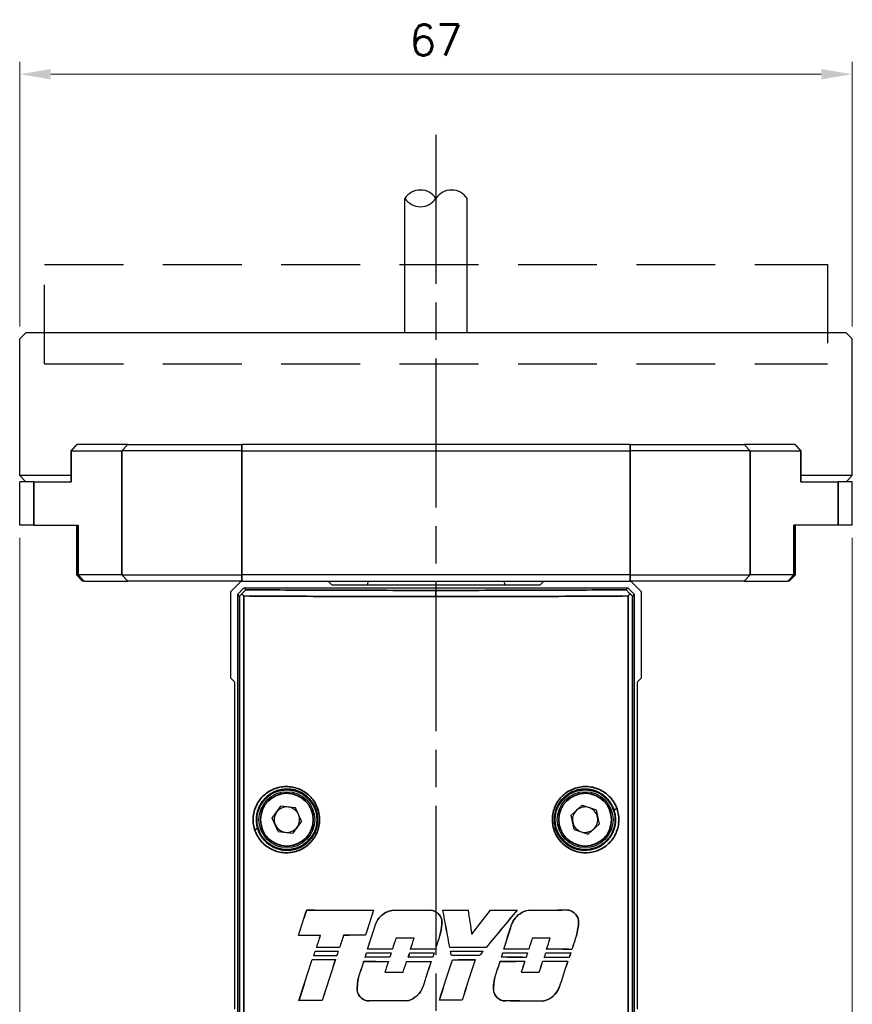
# Model space of a CAD drawing. Header units: millimetres. Extents: x 399 to 6233, y -1870 to 1602.
# Tile 405 of 656: x 4934 to 5001, y -273 to -194. Entities that reach past the tile are written whole.
import ezdxf

# ---------------------------------------------------------------- set-up
doc = ezdxf.new("R2010")
doc.units = ezdxf.units.MM
doc.linetypes.add('AM_ISO08W050', pattern=[18, 12, -1.5, 3, -1.5])
doc.linetypes.add('HIDDEN', pattern=[9.525, 6.35, -3.175])
for name, color, linetype, lineweight in [('AM_5', 3, 'Continuous', 25), ('AM_7', 4, 'AM_ISO08W050', 25), ('可見 (ISO)', 7, 'Continuous', 25), ('窄部可見 (ISO)', 7, 'Continuous', 35)]:
    doc.layers.add(name, color=color, linetype=linetype, lineweight=lineweight)
doc.layers.add('S40', color=7, linetype='Continuous')
doc.styles.add('尺寸標註', font='romans.shx', dxfattribs={"bigfont": 'CHINESET.SHX'})
doc.dimstyles.new('CNS1$0', dxfattribs={"dimtxt": 2.5, "dimasz": 2.5, "dimexe": 1, "dimexo": 1, "dimgap": 1.5, "dimtad": 1, "dimtoh": 1, "dimdec": 1, "dimdsep": 46, "dimtxsty": '尺寸標註', "dimcen": 0, "dimclrd": 2, "dimclre": 2, "dimclrt": 1, "dimadec": 0, "dimazin": 2, "dimtp": 0.1, "dimtm": 0.1, "dimtfac": 0.71, "dimtdec": 1, "dimtmove": 0, "dimatfit": 0, "dimfxl": 0, "dimlwd": 13, "dimlwe": 13, "dimarcsym": 0})

# ---------------------------------------------------------------- blocks, each defined once
blk = doc.blocks.new('*D247')
at = {"layer": 'AM_5', "color": 2, "lineweight": 13}
for p, q in [((4933.764, -218.444), (4933.764, -197.14)), ((5000.764, -218.444), (5000.764, -197.14)), ((4936.264, -198.14), (4998.264, -198.14))]:
    blk.add_line(p, q, dxfattribs=at)
at = {"layer": 'AM_5', "color": 2, "lineweight": -2}
for points in [[(4936.264, -197.723), (4936.264, -198.557), (4933.764, -198.14)], [(4998.264, -197.723), (4998.264, -198.557), (5000.764, -198.14)]]:
    blk.add_solid(points, dxfattribs=at)
at = {"layer": 'Defpoints', "color": 0, "lineweight": -2}
for p in [(5000.764, -198.14), (4933.764, -219.444), (5000.764, -219.444)]:
    blk.add_point(p, dxfattribs=at)
at = {"layer": 'AM_5', "color": 1, "insert": (4967.264, -195.39), "char_height": 2.5, "attachment_point": 5, "style": '尺寸標註'}
blk.add_mtext('67', dxfattribs=at)
blk = doc.blocks.new('*D248')
at = {"layer": 'AM_5', "color": 2, "lineweight": 13}
for p, q in [((4933.764, -235.444), (4933.764, -350.069)), ((5000.764, -235.444), (5000.764, -350.069)), ((4936.264, -349.069), (4998.264, -349.069))]:
    blk.add_line(p, q, dxfattribs=at)
at = {"layer": 'AM_5', "color": 2, "lineweight": -2}
for points in [[(4936.264, -348.653), (4936.264, -349.486), (4933.764, -349.069)], [(4998.264, -348.653), (4998.264, -349.486), (5000.764, -349.069)]]:
    blk.add_solid(points, dxfattribs=at)
at = {"layer": 'Defpoints', "color": 0, "lineweight": -2}
for p in [(4933.764, -234.444), (5000.764, -234.444), (5000.764, -349.069)]:
    blk.add_point(p, dxfattribs=at)
at = {"layer": 'AM_5', "color": 1, "insert": (4967.264, -346.319), "char_height": 2.5, "attachment_point": 5, "style": '尺寸標註'}
blk.add_mtext('67', dxfattribs=at)
blk = doc.blocks.new('S40-左視-02')
at = {"layer": '可見 (ISO)'}
for p, q in [((-16.5, 34.833), (-15.678, 35.655)), ((-15.95, 34.605), (-15.45, 35.105)), ((-15.678, 35.655), (-8.678, 35.655)), ((-15.45, 35.105), (15.45, 35.105)), ((-15.45, 35.105), (-15.304, 34.96)), ((-8.678, 35.655), (-8.378, 35.355)), ((-8.378, 35.355), (8.378, 35.355)), ((8.378, 35.355), (8.678, 35.655)), ((8.678, 35.655), (15.678, 35.655)), ((15.304, 34.96), (15.45, 35.105)), ((15.45, 35.105), (15.95, 34.605)), ((15.678, 35.655), (16.5, 34.833)), ((-16.5, 27.833), (-16.5, 34.833)), ((-15.95, -22.845), (-15.95, 34.605)), ((-15.804, 34.459), (-15.95, 34.605)), ((15.95, 34.605), (15.804, 34.459)), ((15.95, 34.605), (15.95, -22.845)), ((16.5, 34.833), (16.5, 27.833)), ((-16.2, 27.533), (-16.5, 27.833)), ((16.5, 27.833), (16.2, 27.533)), ((-16.2, 1.205), (-16.2, 27.533)), ((16.2, 27.533), (16.2, 1.205)), ((12.5, 18.866), (12.5, 18.866)), ((-13.175, 16.574), (-12.484, 17.532)), ((-11.31, 17.413), (-12.484, 17.532)), ((11.757, 17.611), (10.878, 16.823)), ((11.757, 17.611), (12.879, 17.243)), ((-14.7, 16.733), (-14.7, 16.734)), ((-10.825, 16.336), (-11.31, 17.413)), ((11.121, 15.667), (10.878, 16.823)), ((12.879, 17.243), (13.122, 16.088)), ((-12.69, 15.497), (-13.175, 16.574)), ((-10.825, 16.336), (-11.516, 15.378)), ((12.243, 15.3), (13.122, 16.088)), ((-12.69, 15.497), (-11.516, 15.378)), ((11.121, 15.667), (12.243, 15.3)), ((12.5, 13.831), (12.5, 13.831)), ((-10.404, 9.187), (-10.401, 9.184)), ((-5.017, 9.171), (-5.022, 9.168)), ((-3.441, 9.168), (-3.44, 9.165)), ((-0.451, 9.166), (-0.451, 9.163)), ((0.55, 9.166), (0.554, 9.163)), ((2.581, 9.167), (2.578, 9.164)), ((4.387, 9.17), (4.389, 9.166)), ((6.524, 9.174), (6.516, 9.171)), ((7.524, 9.177), (7.524, 9.174)), ((10.515, 9.188), (10.515, 9.184)), ((-4.878, 8.008), (-4.874, 8.007)), ((0.471, 8.013), (0.468, 8.013)), ((6.085, 8.009), (6.088, 8.008)), ((11.462, 8.009), (11.458, 8.009)), ((-11.074, 7.131), (-11.069, 7.134)), ((-9.295, 7.138), (-9.29, 7.141)), ((-7.437, 7.144), (-7.44, 7.147)), ((-5.672, 7.148), (-5.674, 7.152)), ((0.31, 7.143), (0.307, 7.144)), ((2.876, 7.234), (2.874, 7.226)), ((11.299, 7.136), (11.296, 7.137)), ((-3.225, 6.922), (-3.227, 6.926)), ((-1.757, 6.924), (-1.752, 6.927)), ((7.748, 6.913), (7.745, 6.916)), ((9.187, 6.908), (9.192, 6.912)), ((-9.717, 5.883), (-9.715, 5.879)), ((-9.612, 6.157), (-9.607, 6.16)), ((-7.865, 5.876), (-7.87, 5.873)), ((-7.752, 6.163), (-7.754, 6.166)), ((-5.586, 5.733), (-5.584, 5.73)), ((-5.515, 6.031), (-5.51, 6.035)), ((-3.609, 5.73), (-3.614, 5.726)), ((-3.51, 6.035), (-3.512, 6.038)), ((-2.117, 5.728), (-2.114, 5.724)), ((-2.043, 6.036), (-2.038, 6.04)), ((-0.147, 5.727), (-0.152, 5.724)), ((-0.046, 6.037), (-0.048, 6.04)), ((1.109, 6.174), (1.112, 6.178)), ((1.164, 5.865), (1.168, 5.861)), ((3.791, 5.867), (3.784, 5.864)), ((4.033, 6.171), (4.031, 6.175)), ((5.379, 5.733), (5.382, 5.729)), ((5.45, 6.031), (5.455, 6.035)), ((7.367, 5.738), (7.362, 5.734)), ((7.462, 6.026), (7.459, 6.03)), ((8.838, 5.742), (8.841, 5.739)), ((8.903, 6.022), (8.908, 6.025)), ((10.85, 5.75), (10.845, 5.746)), ((10.936, 6.014), (10.934, 6.017)), ((-9.957, 5.204), (-9.954, 5.201)), ((-9.842, 5.499), (-9.837, 5.503)), ((-8.098, 5.198), (-8.103, 5.194)), ((-7.985, 5.506), (-7.988, 5.509)), ((-5.807, 5.054), (-5.805, 5.051)), ((-5.703, 5.374), (-5.698, 5.378)), ((-3.829, 5.051), (-3.834, 5.047)), ((-3.723, 5.378), (-3.726, 5.381)), ((-2.364, 5.049), (-2.361, 5.045)), ((-2.23, 5.379), (-2.225, 5.383)), ((-0.394, 5.048), (-0.399, 5.044)), ((-0.259, 5.38), (-0.262, 5.384)), ((1.236, 5.517), (1.238, 5.521)), ((1.322, 5.186), (1.324, 5.182)), ((3.152, 5.187), (3.147, 5.184)), ((3.501, 5.515), (3.499, 5.519)), ((5.159, 5.053), (5.162, 5.049)), ((5.264, 5.375), (5.268, 5.379)), ((7.146, 5.058), (7.141, 5.054)), ((7.248, 5.37), (7.245, 5.374)), ((8.592, 5.062), (8.594, 5.058)), ((8.716, 5.366), (8.721, 5.369)), ((10.601, 5.07), (10.596, 5.066)), ((10.722, 5.358), (10.719, 5.362)), ((-4.114, 4.172), (-4.119, 4.169)), ((-2.649, 4.17), (-2.647, 4.167)), ((6.859, 4.178), (6.855, 4.174)), ((8.307, 4.182), (8.31, 4.179)), ((-6.266, 3.631), (-6.263, 3.631)), ((4.702, 3.631), (4.706, 3.63)), ((-6.341, 2.97), (-6.338, 2.97)), ((-1.064, 2.965), (-1.067, 2.966)), ((4.628, 2.97), (4.631, 2.97)), ((9.919, 2.959), (9.916, 2.96)), ((-11.026, 1.896), (-11.021, 1.899)), ((-9.155, 1.903), (-9.157, 1.907)), ((-2.364, 1.865), (-2.364, 1.868)), ((0.271, 1.919), (0.276, 1.923)), ((2.099, 1.918), (2.096, 1.922)), ((8.603, 1.852), (8.602, 1.855))]:
    blk.add_line(p, q, dxfattribs=at)
for centre, radius in [((-12, 16.455), 2.4), ((-12, 16.455), 2.25), ((12, 16.455), 2.4), ((12, 16.455), 2.25)]:
    blk.add_circle(centre, radius, dxfattribs=at)
for centre, radius, start, end in [((-12, 16.455), 1.022, 84.21183, 144.21183), ((-12, 16.455), 1.023, 24.21183, 84.21183), ((12, 16.455), 1.022, 71.86527, 131.86527), ((-12, 16.455), 1.022, 144.21183, 204.21183), ((-12, 16.455), 1.022, 324.21183, 24.21183), ((12, 16.455), 1.022, 131.86527, 191.86527), ((12, 16.455), 1.022, 11.86527, 71.86527), ((12, 16.455), 1.022, 311.86527, 11.86527), ((-12, 16.455), 1.023, 204.21183, 264.21183), ((-12, 16.455), 1.023, 264.21183, 324.21183), ((12, 16.455), 1.022, 191.86527, 251.86527), ((12, 16.455), 1.022, 251.86527, 311.86527)]:
    blk.add_arc(centre, radius, start, end, dxfattribs=at)
for centre, major_axis, ratio, start_param, end_param in [((-15.304, 34.96), (0.5, 0.5), 0.017452, 3.14159, 4.006018), ((-15.304, 34.461), (0.493, -0.493), 0.175806, 4.197647, 4.541104), ((15.304, 34.461), (0.493, 0.493), 0.175806, 4.883675, 5.227077), ((15.304, 34.96), (0.5, -0.5), 0.017447, 5.418712, 6.283193), ((-7.896, 41.728), (135.674, 418.286), 0.017452, 4.635244, 4.640177), ((-7.928, 41.746), (-136.376, -420.45), 0.017452, 1.494045, 1.498935), ((0, 9.965), (45.744, 0), 0.017452, 4.48294, 4.602487), ((0, 9.965), (-45.944, 0), 0.017452, 1.342423, 1.461269), ((7.861, 21.945), (147.03, 453.297), 0.017452, 1.604649, 1.609098), ((7.825, 21.944), (-146.373, -451.272), 0.017452, 4.746358, 4.750843), ((0, 9.965), (45.743, 0), 0.017452, 4.6371, 4.702533), ((0, 9.965), (-45.943, 0), 0.017452, 1.49584, 1.560981), ((0, 9.965), (45.743, 0), 0.017452, 4.724406, 4.768849), ((-23.251, 7.761), (-249.048, 1332.253), 0.017452, 4.707935, 4.710181), ((0, 9.965), (-45.943, 0), 0.017452, 1.582853, 1.626945), ((-23.353, 7.761), (250.136, -1338.077), 0.017452, 1.56635, 1.568581), ((34.637, 31.259), (-302.392, 1983.882), 0.017452, 1.579274, 1.580251), ((34.484, 31.258), (301.054, -1975.105), 0.017452, 4.720914, 4.721892), ((-1.652, 4.857), (-74.387, -95.124), 0.017452, 1.609349, 1.62976), ((-1.645, 4.857), (74.061, 94.706), 0.017452, 4.751141, 4.771588), ((0, 0.048), (45.946, 55.561), 0.011124, 1.415052, 1.469496), ((0, 0.048), (45.746, 55.319), 0.011124, 1.41426, 1.469075), ((0, 9.965), (45.743, 0), 0.017452, 4.808444, 4.855496), ((0, 9.965), (-45.943, 0), 0.017452, 1.666469, 1.713111), ((0, 9.965), (45.744, 0), 0.017452, 4.877624, 4.94433), ((0, 9.965), (-45.944, 0), 0.017452, 1.735311, 1.801708), ((-7.991, 25.468), (145.917, 453.567), 0.017452, 4.675138, 4.6795), ((-8.027, 25.471), (-146.586, -455.646), 0.017452, 1.533743, 1.538075), ((-7.914, -8.16), (147.074, 457.162), 0.017452, 4.74905, 4.753378), ((-7.95, -8.161), (-147.737, -459.223), 0.017452, 1.607329, 1.611627), ((0, 6.356), (-45.744, 0), 0.017452, 4.917015, 4.956906), ((0, 6.356), (45.944, 0), 0.017452, 1.77441, 1.814116), ((-7.971, 37.124), (139.308, 433.025), 0.017452, 4.646428, 4.6487), ((-8.005, 37.138), (-140.007, -435.197), 0.017452, 1.505171, 1.507431), ((7.746, 27.276), (145.685, 452.845), 0.017452, 1.620874, 1.623042), ((7.708, 27.272), (-145.011, -450.75), 0.017452, 4.762673, 4.764851), ((0, 6.356), (45.943, 0), 0.017452, 1.694623, 1.73345), ((0, 6.356), (-45.743, 0), 0.017452, 4.836703, 4.875703), ((0, 3.572), (45.944, 142.854), 0.005344, 1.547508, 1.555235), ((8.102, 3.573), (-149.34, -464.208), 0.017452, 4.710313, 4.712696), ((8.061, -28.247), (136.544, 424.433), 0.017452, 1.492948, 1.495595), ((8.029, -28.227), (-135.835, -422.23), 0.017452, 4.634153, 4.63682), ((8.098, 14.323), (149.468, 464.604), 0.017452, 1.592333, 1.594243), ((8.062, 14.323), (-148.811, -462.563), 0.017452, 4.734003, 4.735922), ((0, 6.126), (45.943, 0), 0.017452, 1.608943, 1.641096), ((0, 6.126), (-45.743, 0), 0.017452, 4.750807, 4.782941), ((-8.072, 14.963), (148.705, 462.234), 0.017452, 4.69869, 4.700611), ((-8.108, 14.963), (-149.362, -464.277), 0.017452, 1.55719, 1.559101), ((7.992, -18.94), (143.269, 445.335), 0.017452, 1.518318, 1.520312), ((7.957, -18.933), (-142.588, -443.219), 0.017452, 4.659657, 4.66166), ((0, 6.126), (45.944, 0), 0.017452, 1.369371, 1.401408), ((0, 6.126), (-45.744, 0), 0.017452, 4.510179, 4.542196), ((-7.477, -18.346), (142.921, 444.254), 0.017452, 4.772881, 4.774879), ((-7.516, -18.352), (-143.6, -446.366), 0.017452, 1.63105, 1.633039), ((-0.001, 38.343), (45.742, 140.956), 0.005388, 4.478967, 4.481765), ((0, 38.344), (45.943, 141.575), 0.005388, 4.480032, 4.482765), ((0, 6.663), (45.744, 0), 0.017452, 4.498325, 4.539593), ((0, 6.663), (-45.944, 0), 0.017452, 1.357737, 1.398653), ((0, 5.376), (-45.744, 0), 0.017452, 4.882677, 4.924094), ((0, 5.376), (45.944, 0), 0.017452, 1.740393, 1.781457), ((0.001, 27.56), (45.946, 141.587), 0.005388, 1.726322, 1.728923), ((0.001, 27.561), (45.747, 140.973), 0.005388, 1.726977, 1.72964), ((0, 25.508), (45.743, 140.96), 0.005388, 4.57081, 4.573382), ((0, 25.509), (45.943, 141.577), 0.005388, 4.571463, 4.573973), ((0, 6.525), (45.743, 0), 0.017452, 4.589963, 4.63341), ((0, 6.525), (-45.943, 0), 0.017452, 1.448962, 1.492057), ((0, 5.239), (-45.743, 0), 0.017452, 4.789192, 4.83325), ((0, 5.239), (45.943, 0), 0.017452, 1.64732, 1.691023), ((0, 14.269), (45.943, 141.577), 0.005388, 1.632922, 1.635362), ((0, 14.268), (45.742, 140.956), 0.005388, 1.633159, 1.63566), ((0, 14.834), (45.747, 140.972), 0.005388, 4.647018, 4.649495), ((0, 14.834), (45.945, 141.582), 0.005388, 4.647338, 4.649755), ((0, 6.525), (45.743, 0), 0.017452, 4.666094, 4.709179), ((0, 6.525), (-45.943, 0), 0.017452, 1.524759, 1.567496), ((0, 5.239), (-45.743, 0), 0.017452, 4.713393, 4.757059), ((0, 5.239), (45.943, 0), 0.017452, 1.571851, 1.615167), ((0, 3.593), (45.944, 141.578), 0.005388, 1.557495, 1.559895), ((0, 3.593), (45.743, 140.96), 0.005388, 1.557405, 1.559865), ((0, 5.376), (-45.743, 0), 0.017452, 4.624105, 4.688146), ((0, 5.376), (45.943, 0), 0.017452, 1.482934, 1.546596), ((0, 6.663), (45.743, 0), 0.017452, 4.73784, 4.795367), ((0, 7.56), (45.738, -222.221), 0.003518, 1.560883, 1.562445), ((0, 6.663), (-45.943, 0), 0.017452, 1.59623, 1.65325), ((-0.001, 7.562), (45.962, -223.309), 0.00352, 1.560934, 1.562457), ((0, 0.012), (45.946, 55.808), 0.011094, 1.47488, 1.48109), ((1.531, 0.047), (-71.317, -86.598), 0.017452, 4.659508, 4.663578), ((-0.001, -8.273), (45.747, 140.973), 0.005388, 4.811103, 4.813651), ((-0.001, -8.272), (45.946, 141.586), 0.005388, 4.810702, 4.813189), ((0, 6.525), (45.743, 0), 0.017452, 4.830263, 4.87415), ((0, 6.525), (-45.943, 0), 0.017452, 1.68821, 1.731739), ((0, 5.239), (-45.743, 0), 0.017452, 4.548537, 4.592954), ((0, 5.239), (45.943, 0), 0.017452, 1.407721, 1.451778), ((0, -19.511), (45.944, 141.578), 0.005388, 1.393277, 1.395861), ((-0.001, -19.513), (45.746, 140.968), 0.005388, 1.392452, 1.395099), ((-0.001, -18.949), (45.746, 140.968), 0.005388, 4.887488, 4.890199), ((0.002, -18.941), (45.938, 141.56), 0.005387, 4.886722, 4.889371), ((0, 6.525), (45.744, 0), 0.017452, 4.906822, 4.951859), ((0, 6.525), (-45.944, 0), 0.017452, 1.76443, 1.809093), ((0, 5.239), (-45.744, 0), 0.017452, 4.470973, 4.516514), ((0, 5.239), (45.944, 0), 0.017452, 1.33051, 1.375677), ((0, -30.185), (45.943, 141.575), 0.005388, 1.315939, 1.318746), ((0, -30.188), (45.745, 140.965), 0.005388, 1.314755, 1.317628), ((0, 38.699), (-45.744, -142.233), 0.005344, 1.310785, 1.334792), ((0, 38.699), (-45.944, -142.854), 0.005344, 1.311977, 1.335821), ((0, 5.984), (45.744, 0), 0.017452, 4.492968, 4.534412), ((0, 5.984), (-45.944, 0), 0.017452, 1.352404, 1.393495), ((0, 4.719), (-45.744, 0), 0.017452, 4.887848, 4.92925), ((0, 4.719), (45.944, 0), 0.017452, 1.745541, 1.786589), ((7.589, 27.171), (144.238, 448.348), 0.017452, 1.625447, 1.63279), ((7.55, 27.166), (-143.559, -446.239), 0.017452, 4.767252, 4.774645), ((-7.974, 25.256), (144.878, 450.339), 0.017452, 4.669968, 4.673131), ((-8.01, 25.26), (-145.55, -452.428), 0.017452, 1.528587, 1.531729), ((0, 5.846), (45.743, 0), 0.017452, 4.585094, 4.628584), ((0, 5.846), (-45.943, 0), 0.017452, 1.444115, 1.487251), ((0, 4.582), (-45.743, 0), 0.017452, 4.793869, 4.837387), ((0, 4.582), (45.943, 0), 0.017452, 1.651976, 1.695141), ((7.935, 14.228), (147.931, 455.72), 0.017452, 1.596609, 1.598538), ((7.9, 14.228), (-147.28, -453.713), 0.017452, 4.738283, 4.740219), ((-7.922, 14.864), (147.149, 453.311), 0.017452, 4.694461, 4.6964), ((-7.957, 14.865), (-147.801, -455.32), 0.017452, 1.552964, 1.554894), ((0, 5.846), (45.743, 0), 0.017452, 4.660689, 4.703778), ((0, 5.846), (-45.943, 0), 0.017452, 1.519377, 1.562119), ((0, 4.582), (-45.743, 0), 0.017452, 4.718059, 4.761162), ((0, 4.582), (45.943, 0), 0.017452, 1.576497, 1.619252), ((8.142, 3.665), (150.083, 466.516), 0.017452, 1.573454, 1.577908), ((8.106, 3.665), (-149.429, -464.485), 0.017452, 4.715026, 4.71951), ((-8.106, 3.684), (149.428, 464.48), 0.017452, 4.714204, 4.721236), ((-8.142, 3.684), (-150.081, -466.511), 0.017452, 1.572635, 1.579622), ((0, 4.719), (-45.743, 0), 0.017452, 4.635776, 4.685375), ((0, 4.719), (45.943, 0), 0.017452, 1.494553, 1.543838), ((0, 5.984), (45.743, 0), 0.017452, 4.741284, 4.78134), ((0, 5.984), (-45.943, 0), 0.017452, 1.599621, 1.639342), ((8.09, -7.155), (148.924, 462.915), 0.017452, 1.549753, 1.556801), ((8.055, -7.155), (-148.266, -460.869), 0.017452, 4.691221, 4.698315), ((-7.98, -8.3), (147.806, 459.439), 0.017452, 4.743975, 4.747071), ((-8.016, -8.301), (-148.467, -461.493), 0.017452, 1.602266, 1.605344), ((0, 5.846), (45.743, 0), 0.017452, 4.825414, 4.869249), ((0, 5.846), (-45.943, 0), 0.017452, 1.683384, 1.72686), ((0, 4.582), (-45.743, 0), 0.017452, 4.553276, 4.597064), ((0, 4.582), (45.943, 0), 0.017452, 1.412438, 1.45587), ((7.864, -18.877), (143.043, 440.663), 0.017452, 1.522128, 1.524128), ((7.829, -18.871), (-142.369, -438.584), 0.017452, 4.663468, 4.665477), ((-7.448, -18.276), (142.673, 439.523), 0.017452, 4.769172, 4.771177), ((-7.486, -18.281), (-143.347, -441.598), 0.017452, 1.627343, 1.629338), ((0, 5.846), (45.744, 0), 0.017452, 4.901339, 4.946269), ((0, 5.846), (-45.944, 0), 0.017452, 1.758971, 1.803529), ((0, 4.582), (-45.744, 0), 0.017452, 4.475792, 4.520667), ((0, 4.582), (45.944, 0), 0.017452, 1.335307, 1.379812), ((8.026, -28.607), (138.388, 430.163), 0.017452, 1.498052, 1.502962), ((7.992, -28.591), (-137.684, -427.975), 0.017452, 4.639273, 4.644219), ((0, 4.967), (-45.943, 0), 0.017452, 1.48103, 1.513152), ((0, 4.967), (45.743, 0), 0.017452, 4.622335, 4.654437), ((0, 4.967), (-45.944, 0), 0.017452, 1.720553, 1.752668), ((0, 4.967), (45.744, 0), 0.017452, 4.862913, 4.895007), ((0, 1.121), (-45.744, 0), 0.017452, 4.913878, 4.955821), ((0, 1.121), (45.944, 0), 0.017452, 1.771454, 1.813036), ((0, 1.067), (45.943, 0), 0.017452, 1.622277, 1.687601), ((0, 1.067), (-45.743, 0), 0.017452, 4.764087, 4.829706), ((0, 1.121), (-45.743, 0), 0.017452, 4.666489, 4.706462), ((0, 1.121), (45.943, 0), 0.017452, 1.525152, 1.564791), ((0, 1.067), (45.944, 0), 0.017452, 1.382444, 1.448358), ((0, 1.067), (-45.744, 0), 0.017452, 4.523196, 4.589413)]:
    blk.add_ellipse(centre, major_axis=major_axis, ratio=ratio, start_param=start_param, end_param=end_param, dxfattribs=at)
for points, knots in [([(-15.622, 34.628), (-15.582, 34.668), (-15.542, 34.709), (-15.467, 34.785), (-15.432, 34.82), (-15.375, 34.879), (-15.353, 34.903), (-15.325, 34.933), (-15.316, 34.943), (-15.306, 34.956), (-15.304, 34.959), (-15.304, 34.96)], [0.00000099, 0.00000099, 0.00000099, 0.00000099, 0.01702996, 0.01702996, 0.03328155, 0.03328155, 0.04744352, 0.04744352, 0.05732796, 0.05732796, 0.06696406, 0.06696406, 0.06696406, 0.06696406]), ([(15.304, 34.96), (15.304, 34.959), (15.306, 34.956), (15.316, 34.943), (15.325, 34.933), (15.353, 34.903), (15.375, 34.879), (15.432, 34.82), (15.467, 34.785), (15.542, 34.709), (15.582, 34.668), (15.622, 34.628)], [0.00000019, 0.00000019, 0.00000019, 0.00000019, 0.00958951, 0.00958951, 0.01942595, 0.01942595, 0.03351977, 0.03351977, 0.04969025, 0.04969025, 0.06662507, 0.06662507, 0.06662507, 0.06662507]), ([(-4.878, 8.008), (-4.866, 8.041), (-4.854, 8.073), (-4.752, 8.32), (-4.617, 8.516), (-4.307, 8.826), (-4.111, 8.96), (-3.749, 9.11), (-3.594, 9.149), (-3.441, 9.168)], [0.5825559, 0.5825559, 0.5825559, 0.5825559, 0.5923311, 0.5923311, 0.6581416, 0.6581416, 0.724146, 0.724146, 0.7690398, 0.7690398, 0.7690398, 0.7690398]), ([(-3.44, 9.165), (-3.593, 9.146), (-3.748, 9.106), (-4.109, 8.957), (-4.305, 8.823), (-4.615, 8.514), (-4.749, 8.318), (-4.851, 8.072), (-4.863, 8.04), (-4.874, 8.007)], [0.8089084, 0.8089084, 0.8089084, 0.8089084, 0.8536893, 0.8536893, 0.9195588, 0.9195588, 0.9852367, 0.9852367, 0.9949888, 0.9949888, 0.9949888, 0.9949888]), ([(-0.451, 9.166), (-0.341, 9.161), (-0.226, 9.137), (0.002, 9.042), (0.112, 8.967), (0.286, 8.793), (0.362, 8.682), (0.462, 8.44), (0.487, 8.309), (0.487, 8.186), (0.487, 8.129), (0.481, 8.071), (0.471, 8.013)], [0.4481982, 0.4481982, 0.4481982, 0.4481982, 0.4807882, 0.4807882, 0.5177647, 0.5177647, 0.5547396, 0.5547396, 0.5917144, 0.5917144, 0.5917144, 0.6086798, 0.6086798, 0.6086798, 0.6086798]), ([(0.468, 8.013), (0.478, 8.071), (0.483, 8.129), (0.483, 8.308), (0.459, 8.439), (0.359, 8.68), (0.283, 8.79), (0.11, 8.964), (0, 9.039), (-0.227, 9.133), (-0.341, 9.158), (-0.451, 9.163)], [-0.3117206, -0.3117206, -0.3117206, -0.3117206, -0.2948045, -0.2948045, -0.2579612, -0.2579612, -0.2211179, -0.2211179, -0.1842729, -0.1842729, -0.1518065, -0.1518065, -0.1518065, -0.1518065]), ([(6.085, 8.009), (6.096, 8.041), (6.109, 8.074), (6.21, 8.321), (6.344, 8.517), (6.654, 8.829), (6.852, 8.965), (7.215, 9.117), (7.371, 9.157), (7.524, 9.177)], [0.5887308, 0.5887308, 0.5887308, 0.5887308, 0.5984663, 0.5984663, 0.6643072, 0.6643072, 0.7311621, 0.7311621, 0.7766128, 0.7766128, 0.7766128, 0.7766128]), ([(7.524, 9.174), (7.371, 9.154), (7.216, 9.113), (6.854, 8.962), (6.656, 8.827), (6.347, 8.515), (6.213, 8.319), (6.112, 8.072), (6.1, 8.04), (6.088, 8.008)], [-0.2434649, -0.2434649, -0.2434649, -0.2434649, -0.1981316, -0.1981316, -0.1314185, -0.1314185, -0.0657093, -0.0657093, -0.0559962, -0.0559962, -0.0559962, -0.0559962]), ([(10.515, 9.188), (10.628, 9.183), (10.747, 9.158), (10.981, 9.061), (11.095, 8.983), (11.273, 8.805), (11.35, 8.693), (11.452, 8.446), (11.477, 8.312), (11.477, 8.186), (11.477, 8.128), (11.472, 8.068), (11.462, 8.009)], [0.463511, 0.463511, 0.463511, 0.463511, 0.4979661, 0.4979661, 0.5369755, 0.5369755, 0.5748596, 0.5748596, 0.6127438, 0.6127438, 0.6127438, 0.6300956, 0.6300956, 0.6300956, 0.6300956]), ([(11.458, 8.009), (11.468, 8.069), (11.474, 8.128), (11.474, 8.311), (11.448, 8.445), (11.347, 8.691), (11.27, 8.802), (11.093, 8.981), (10.979, 9.058), (10.746, 9.155), (10.628, 9.179), (10.515, 9.184)], [-0.3225381, -0.3225381, -0.3225381, -0.3225381, -0.3052377, -0.3052377, -0.2674894, -0.2674894, -0.2297412, -0.2297412, -0.1908825, -0.1908825, -0.1565689, -0.1565689, -0.1565689, -0.1565689]), ([(-6.341, 2.97), (-6.346, 2.929), (-6.349, 2.888), (-6.349, 2.723), (-6.324, 2.591), (-6.223, 2.348), (-6.147, 2.237), (-5.972, 2.061), (-5.86, 1.985), (-5.616, 1.885), (-5.484, 1.86), (-5.358, 1.86), (-5.356, 1.86), (-5.354, 1.86)], [-0.3106286, -0.3106286, -0.3106286, -0.3106286, -0.2985275, -0.2985275, -0.2612771, -0.2612771, -0.2240267, -0.2240267, -0.1865013, -0.1865013, -0.148976, -0.148976, -0.1484135, -0.1484135, -0.1484135, -0.1484135]), ([(-5.354, 1.864), (-5.356, 1.864), (-5.358, 1.864), (-5.484, 1.863), (-5.616, 1.888), (-5.859, 1.988), (-5.97, 2.064), (-6.145, 2.239), (-6.22, 2.349), (-6.321, 2.592), (-6.346, 2.724), (-6.346, 2.847), (-6.346, 2.888), (-6.343, 2.929), (-6.338, 2.97)], [0.4453362, 0.4453362, 0.4453362, 0.4453362, 0.4458977, 0.4458977, 0.4832863, 0.4832863, 0.520675, 0.520675, 0.5577925, 0.5577925, 0.59491, 0.59491, 0.59491, 0.6069789, 0.6069789, 0.6069789, 0.6069789]), ([(-2.364, 1.868), (-2.251, 1.891), (-2.138, 1.924), (-1.816, 2.058), (-1.62, 2.192), (-1.311, 2.501), (-1.178, 2.697), (-1.081, 2.929), (-1.074, 2.948), (-1.067, 2.966)], [-0.7547784, -0.7547784, -0.7547784, -0.7547784, -0.7217015, -0.7217015, -0.65609, -0.65609, -0.5905844, -0.5905844, -0.5849967, -0.5849967, -0.5849967, -0.5849967]), ([(-1.064, 2.965), (-1.071, 2.946), (-1.078, 2.928), (-1.174, 2.695), (-1.308, 2.499), (-1.618, 2.189), (-1.814, 2.055), (-2.137, 1.921), (-2.25, 1.887), (-2.364, 1.865)], [0.0600303, 0.0600303, 0.0600303, 0.0600303, 0.065637, 0.065637, 0.1312739, 0.1312739, 0.1970178, 0.1970178, 0.2301933, 0.2301933, 0.2301933, 0.2301933]), ([(4.628, 2.97), (4.622, 2.929), (4.62, 2.888), (4.62, 2.724), (4.645, 2.592), (4.745, 2.349), (4.82, 2.238), (4.995, 2.063), (5.106, 1.986), (5.35, 1.885), (5.482, 1.86), (5.607, 1.86), (5.609, 1.86), (5.611, 1.86)], [-0.3108484, -0.3108484, -0.3108484, -0.3108484, -0.2987826, -0.2987826, -0.2616698, -0.2616698, -0.224557, -0.224557, -0.187125, -0.187125, -0.1496929, -0.1496929, -0.1491299, -0.1491299, -0.1491299, -0.1491299]), ([(5.611, 1.863), (5.609, 1.863), (5.607, 1.863), (5.482, 1.863), (5.35, 1.888), (5.108, 1.989), (4.997, 2.065), (4.823, 2.24), (4.748, 2.351), (4.648, 2.593), (4.623, 2.724), (4.623, 2.847), (4.623, 2.887), (4.626, 2.928), (4.631, 2.97)], [0.4462988, 0.4462988, 0.4462988, 0.4462988, 0.4468607, 0.4468607, 0.4841574, 0.4841574, 0.5214541, 0.5214541, 0.5584352, 0.5584352, 0.5954163, 0.5954163, 0.5954163, 0.6074502, 0.6074502, 0.6074502, 0.6074502]), ([(8.602, 1.855), (8.718, 1.878), (8.833, 1.911), (9.161, 2.046), (9.359, 2.182), (9.671, 2.494), (9.805, 2.69), (9.902, 2.924), (9.909, 2.942), (9.916, 2.96)], [-0.7666931, -0.7666931, -0.7666931, -0.7666931, -0.7323964, -0.7323964, -0.6649503, -0.6649503, -0.5987622, -0.5987622, -0.5932187, -0.5932187, -0.5932187, -0.5932187]), ([(9.919, 2.959), (9.912, 2.94), (9.905, 2.922), (9.808, 2.688), (9.673, 2.492), (9.362, 2.179), (9.163, 2.043), (8.834, 1.908), (8.719, 1.874), (8.603, 1.852)], [0.0607615, 0.0607615, 0.0607615, 0.0607615, 0.066323, 0.066323, 0.132646, 0.132646, 0.2002419, 0.2002419, 0.2346492, 0.2346492, 0.2346492, 0.2346492])]:
    blk.add_open_spline(points, degree=3, knots=knots, dxfattribs=at)
for points in [[(0.307, 7.144), (0.381, 7.43), (0.435, 7.72), (0.468, 8.013)], [(0.471, 8.013), (0.438, 7.719), (0.385, 7.429), (0.31, 7.143)], [(11.296, 7.137), (11.371, 7.424), (11.425, 7.715), (11.458, 8.009)], [(11.462, 8.009), (11.428, 7.714), (11.374, 7.423), (11.299, 7.136)], [(-6.341, 2.97), (-6.328, 3.189), (-6.302, 3.41), (-6.266, 3.631)], [(-6.263, 3.631), (-6.299, 3.409), (-6.324, 3.188), (-6.338, 2.97)], [(4.628, 2.97), (4.641, 3.188), (4.667, 3.409), (4.702, 3.631)], [(4.706, 3.63), (4.67, 3.409), (4.645, 3.188), (4.631, 2.97)]]:
    blk.add_open_spline(points, degree=3, dxfattribs=at)
at = {"layer": '窄部可見 (ISO)'}
for p, q in [((0, 34.913), (0, 34.413)), ((-15.804, -22.7), (-15.804, 34.459)), ((-15.474, 34.46), (-15.474, -22.7)), ((15.474, -22.7), (15.474, 34.46)), ((15.804, 34.459), (15.804, -22.7)), ((-5.354, 1.86), (-5.354, 1.864)), ((5.611, 1.86), (5.611, 1.863))]:
    blk.add_line(p, q, dxfattribs=at)
for centre in [(-12, 16.455), (12, 16.455)]:
    blk.add_circle(centre, 2.125, dxfattribs=at)
for centre, major_axis, ratio, start_param, end_param in [((-9.445, 17.248), (-0.191, -0.059), 0.062926, 4.911673, 6.265697), ((14.504, 17.327), (-0.189, -0.065), 0.109215, 0.017558, 1.876428), ((-14.53, 15.663), (0.191, 0.059), 0.099527, 0.01754, 1.880288), ((9.471, 15.583), (0.189, 0.065), 0.069409, 4.910151, 6.26569)]:
    blk.add_ellipse(centre, major_axis=major_axis, ratio=ratio, start_param=start_param, end_param=end_param, dxfattribs=at)
for points, knots in [([(-15.304, 34.96), (-12.909, 34.944), (-10.422, 34.933), (-7.897, 34.925), (-5.285, 34.917), (-2.633, 34.913), (0, 34.913)], [5.9381675, 5.9381675, 5.9381675, 5.9381675, 6.1077792, 6.1077792, 6.1077792, 6.2831853, 6.2831853, 6.2831853, 6.2831853]), ([(0, 34.913), (2.633, 34.913), (5.285, 34.917), (7.897, 34.925), (10.422, 34.933), (12.909, 34.944), (15.304, 34.96)], [0, 0, 0, 0, 0.1754058, 0.1754058, 0.1754058, 0.3450214, 0.3450214, 0.3450214, 0.3450214]), ([(0, 34.413), (-2.662, 34.413), (-5.344, 34.417), (-7.984, 34.425), (-10.537, 34.433), (-13.051, 34.445), (-15.474, 34.46)], [0, 0, 0, 0, 0.1754061, 0.1754061, 0.1754061, 0.345025, 0.345025, 0.345025, 0.345025]), ([(15.474, 34.46), (13.051, 34.445), (10.537, 34.433), (7.984, 34.425), (5.344, 34.417), (2.662, 34.413), (0, 34.413)], [5.9381603, 5.9381603, 5.9381603, 5.9381603, 6.1077795, 6.1077795, 6.1077795, 6.2831853, 6.2831853, 6.2831853, 6.2831853]), ([(-14.594, 15.663), (-14.647, 15.832), (-14.682, 16.005), (-14.701, 16.182), (-14.719, 16.359), (-14.719, 16.539), (-14.702, 16.715), (-14.684, 16.892), (-14.65, 17.065), (-14.598, 17.234), (-14.546, 17.403), (-14.476, 17.568), (-14.393, 17.722), (-14.31, 17.876), (-14.211, 18.021), (-14.099, 18.156), (-13.987, 18.291), (-13.863, 18.412), (-13.729, 18.521), (-13.595, 18.63), (-13.449, 18.726), (-13.297, 18.807), (-13.145, 18.887), (-12.987, 18.953), (-12.823, 19.003), (-12.658, 19.053), (-12.488, 19.088), (-12.318, 19.105), (-12.147, 19.123), (-11.976, 19.124), (-11.803, 19.109), (-11.458, 19.079), (-11.123, 18.983), (-10.811, 18.822), (-10.656, 18.742), (-10.509, 18.647), (-10.373, 18.539), (-10.237, 18.431), (-10.108, 18.307), (-9.995, 18.172), (-9.881, 18.038), (-9.781, 17.893), (-9.696, 17.739), (-9.611, 17.584), (-9.54, 17.418), (-9.486, 17.248)], [0.016662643, 0.016662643, 0.016662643, 0.016662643, 0.017195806, 0.017195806, 0.017195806, 0.017729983, 0.017729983, 0.017729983, 0.018267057, 0.018267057, 0.018267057, 0.018804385, 0.018804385, 0.018804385, 0.019342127, 0.019342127, 0.019342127, 0.019880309, 0.019880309, 0.019880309, 0.02041893, 0.02041893, 0.02041893, 0.020957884, 0.020957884, 0.020957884, 0.021497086, 0.021497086, 0.021497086, 0.022036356, 0.022036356, 0.022036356, 0.023114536, 0.023114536, 0.023114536, 0.023653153, 0.023653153, 0.023653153, 0.024190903, 0.024190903, 0.024190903, 0.024728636, 0.024728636, 0.024728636, 0.025266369, 0.025266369, 0.025266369, 0.025266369]), ([(9.513, 15.583), (9.454, 15.752), (9.413, 15.925), (9.365, 16.28), (9.359, 16.461), (9.384, 16.816), (9.414, 16.991), (9.508, 17.333), (9.574, 17.501), (9.813, 17.973), (10.038, 18.256), (10.437, 18.595), (10.583, 18.696), (10.887, 18.866), (11.045, 18.935), (11.374, 19.042), (11.545, 19.079), (11.886, 19.121), (12.057, 19.125), (12.573, 19.089), (12.906, 19), (13.371, 18.773), (13.517, 18.683), (13.791, 18.476), (13.921, 18.358), (14.153, 18.098), (14.255, 17.958), (14.433, 17.657), (14.509, 17.495), (14.567, 17.327)], [0.016614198, 0.016614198, 0.016614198, 0.016614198, 0.01715223, 0.01715223, 0.017690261, 0.017690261, 0.018228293, 0.018228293, 0.018766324, 0.018766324, 0.019842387, 0.019842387, 0.020380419, 0.020380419, 0.02091845, 0.02091845, 0.021456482, 0.021456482, 0.021994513, 0.021994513, 0.023070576, 0.023070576, 0.023608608, 0.023608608, 0.024146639, 0.024146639, 0.024684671, 0.024684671, 0.025222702, 0.025222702, 0.025222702, 0.025222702]), ([(-9.636, 17.189), (-9.68, 17.332), (-9.738, 17.471), (-9.876, 17.734), (-9.956, 17.857), (-10.138, 18.089), (-10.24, 18.198), (-10.459, 18.393), (-10.576, 18.48), (-10.823, 18.632), (-10.956, 18.698), (-11.225, 18.803), (-11.362, 18.843), (-11.644, 18.9), (-11.789, 18.916), (-12.074, 18.922), (-12.216, 18.913), (-12.498, 18.87), (-12.639, 18.836), (-12.909, 18.745), (-13.04, 18.688), (-13.292, 18.551), (-13.413, 18.47), (-13.638, 18.29), (-13.742, 18.19), (-13.934, 17.971), (-14.022, 17.852), (-14.173, 17.601), (-14.237, 17.469), (-14.396, 17.051), (-14.45, 16.756), (-14.45, 16.455)], [0.008449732, 0.008449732, 0.008449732, 0.008449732, 0.008899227, 0.008899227, 0.009348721, 0.009348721, 0.009798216, 0.009798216, 0.01024771, 0.01024771, 0.010697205, 0.010697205, 0.011146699, 0.011146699, 0.011596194, 0.011596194, 0.012045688, 0.012045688, 0.012495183, 0.012495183, 0.012944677, 0.012944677, 0.013394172, 0.013394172, 0.013843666, 0.013843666, 0.014293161, 0.014293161, 0.014742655, 0.014742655, 0.015641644, 0.015641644, 0.015641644, 0.015641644]), ([(14.315, 17.261), (14.267, 17.4), (14.206, 17.536), (14.064, 17.789), (13.982, 17.908), (13.8, 18.13), (13.698, 18.234), (13.481, 18.42), (13.366, 18.502), (13.123, 18.647), (12.993, 18.709), (12.729, 18.809), (12.594, 18.848), (12.317, 18.901), (12.175, 18.917), (11.892, 18.922), (11.751, 18.912), (11.47, 18.869), (11.33, 18.835), (11.059, 18.743), (10.929, 18.685), (10.677, 18.547), (10.555, 18.465), (10.33, 18.284), (10.225, 18.183), (10.034, 17.963), (9.947, 17.843), (9.797, 17.592), (9.733, 17.46), (9.63, 17.183), (9.59, 17.04), (9.538, 16.751), (9.524, 16.604), (9.524, 16.455)], [0.008491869, 0.008491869, 0.008491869, 0.008491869, 0.008936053, 0.008936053, 0.009380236, 0.009380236, 0.00982442, 0.00982442, 0.010268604, 0.010268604, 0.010712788, 0.010712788, 0.011156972, 0.011156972, 0.011601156, 0.011601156, 0.01204534, 0.01204534, 0.012489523, 0.012489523, 0.012933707, 0.012933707, 0.013377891, 0.013377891, 0.013822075, 0.013822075, 0.014266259, 0.014266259, 0.014710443, 0.014710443, 0.015154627, 0.015154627, 0.015598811, 0.015598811, 0.015598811, 0.015598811]), ([(-9.486, 17.248), (-9.433, 17.078), (-9.397, 16.901), (-9.361, 16.548), (-9.361, 16.37), (-9.396, 16.014), (-9.432, 15.839), (-9.536, 15.501), (-9.606, 15.336), (-9.777, 15.024), (-9.876, 14.879), (-10.103, 14.61), (-10.231, 14.485), (-10.504, 14.267), (-10.65, 14.172), (-10.96, 14.011), (-11.122, 13.946), (-11.453, 13.85), (-11.624, 13.818), (-11.968, 13.786), (-12.139, 13.787), (-12.479, 13.821), (-12.65, 13.855), (-12.978, 13.954), (-13.136, 14.018), (-13.44, 14.178), (-13.586, 14.274), (-13.854, 14.49), (-13.978, 14.611), (-14.203, 14.878), (-14.303, 15.024), (-14.471, 15.33), (-14.54, 15.492), (-14.594, 15.663)], [0.008052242, 0.008052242, 0.008052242, 0.008052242, 0.008590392, 0.008590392, 0.009128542, 0.009128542, 0.009666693, 0.009666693, 0.010204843, 0.010204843, 0.010742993, 0.010742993, 0.011281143, 0.011281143, 0.011819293, 0.011819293, 0.012357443, 0.012357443, 0.012895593, 0.012895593, 0.013433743, 0.013433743, 0.013971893, 0.013971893, 0.014510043, 0.014510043, 0.015048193, 0.015048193, 0.015586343, 0.015586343, 0.016124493, 0.016124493, 0.016662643, 0.016662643, 0.016662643, 0.016662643]), ([(-9.524, 16.455), (-9.524, 16.579), (-9.533, 16.702), (-9.552, 16.825), (-9.571, 16.948), (-9.599, 17.07), (-9.636, 17.189)], [0.0077021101, 0.0077021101, 0.0077021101, 0.0077021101, 0.0080759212, 0.0080759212, 0.0080759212, 0.0084497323, 0.0084497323, 0.0084497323, 0.0084497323]), ([(14.567, 17.327), (14.626, 17.159), (14.667, 16.984), (14.715, 16.632), (14.721, 16.455), (14.697, 16.098), (14.666, 15.921), (14.573, 15.581), (14.508, 15.414), (14.349, 15.099), (14.255, 14.951), (14.04, 14.677), (13.917, 14.55), (13.524, 14.212), (13.218, 14.039), (12.571, 13.822), (12.223, 13.775), (11.711, 13.805), (11.538, 13.832), (11.203, 13.919), (11.041, 13.977), (10.729, 14.126), (10.577, 14.218), (10.297, 14.427), (10.168, 14.544), (9.932, 14.806), (9.826, 14.95), (9.646, 15.253), (9.572, 15.413), (9.513, 15.583)], [0.007999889, 0.007999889, 0.007999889, 0.007999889, 0.008538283, 0.008538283, 0.009076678, 0.009076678, 0.009615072, 0.009615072, 0.010153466, 0.010153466, 0.010691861, 0.010691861, 0.011230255, 0.011230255, 0.012307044, 0.012307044, 0.013383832, 0.013383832, 0.013922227, 0.013922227, 0.014460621, 0.014460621, 0.014999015, 0.014999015, 0.01553741, 0.01553741, 0.016075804, 0.016075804, 0.016614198, 0.016614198, 0.016614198, 0.016614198]), ([(14.45, 16.455), (14.45, 16.592), (14.439, 16.728), (14.394, 16.998), (14.359, 17.132), (14.315, 17.261)], [0.0076672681, 0.0076672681, 0.0076672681, 0.0076672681, 0.0080795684, 0.0080795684, 0.0084918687, 0.0084918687, 0.0084918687, 0.0084918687]), ([(-14.45, 16.455), (-14.45, 16.371), (-14.446, 16.286), (-14.437, 16.203), (-14.433, 16.163), (-14.428, 16.123), (-14.422, 16.084), (-14.404, 15.961), (-14.376, 15.841), (-14.339, 15.723)], [0.015641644, 0.015641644, 0.015641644, 0.015641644, 0.0158933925, 0.0158933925, 0.0158933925, 0.0160132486, 0.0160132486, 0.0160132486, 0.0163848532, 0.0163848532, 0.0163848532, 0.0163848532]), ([(-14.339, 15.723), (-14.29, 15.565), (-14.226, 15.416), (-14.149, 15.274), (-14.086, 15.159), (-14.014, 15.048), (-13.933, 14.944), (-13.914, 14.92), (-13.896, 14.897), (-13.877, 14.874), (-13.773, 14.75), (-13.659, 14.639), (-13.536, 14.539), (-13.459, 14.476), (-13.377, 14.418), (-13.293, 14.365), (-13.242, 14.333), (-13.19, 14.304), (-13.138, 14.276), (-12.997, 14.202), (-12.852, 14.142), (-12.701, 14.096), (-12.635, 14.076), (-12.569, 14.059), (-12.501, 14.045), (-12.413, 14.026), (-12.324, 14.012), (-12.235, 14.003), (-12.078, 13.987), (-11.92, 13.986), (-11.761, 14.001), (-11.723, 14.005), (-11.685, 14.009), (-11.648, 14.014), (-11.527, 14.031), (-11.408, 14.057), (-11.293, 14.091), (-11.271, 14.097), (-11.249, 14.104), (-11.228, 14.111), (-11.098, 14.153), (-10.97, 14.206), (-10.847, 14.27), (-10.841, 14.274), (-10.834, 14.277), (-10.827, 14.281), (-10.698, 14.35), (-10.577, 14.429), (-10.462, 14.52), (-10.456, 14.525), (-10.45, 14.529), (-10.444, 14.534), (-10.336, 14.621), (-10.234, 14.719), (-10.142, 14.823), (-10.126, 14.84), (-10.111, 14.858), (-10.097, 14.875), (-10.017, 14.971), (-9.945, 15.072), (-9.88, 15.179), (-9.86, 15.212), (-9.841, 15.245), (-9.823, 15.279), (-9.77, 15.376), (-9.724, 15.477), (-9.685, 15.58), (-9.666, 15.63), (-9.648, 15.681), (-9.633, 15.731), (-9.605, 15.822), (-9.582, 15.915), (-9.565, 16.009), (-9.553, 16.077), (-9.543, 16.145), (-9.536, 16.214), (-9.528, 16.295), (-9.524, 16.375), (-9.524, 16.455)], [0.000508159, 0.000508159, 0.000508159, 0.000508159, 0.001003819, 0.001003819, 0.001003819, 0.001407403, 0.001407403, 0.001407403, 0.001498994, 0.001498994, 0.001498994, 0.001996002, 0.001996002, 0.001996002, 0.002306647, 0.002306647, 0.002306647, 0.002492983, 0.002492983, 0.002492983, 0.002990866, 0.002990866, 0.002990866, 0.003205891, 0.003205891, 0.003205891, 0.003488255, 0.003488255, 0.003488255, 0.003986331, 0.003986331, 0.003986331, 0.004105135, 0.004105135, 0.004105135, 0.004483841, 0.004483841, 0.004483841, 0.004554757, 0.004554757, 0.004554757, 0.004980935, 0.004980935, 0.004980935, 0.005004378, 0.005004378, 0.005004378, 0.005454, 0.005454, 0.005454, 0.005477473, 0.005477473, 0.005477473, 0.005903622, 0.005903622, 0.005903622, 0.005973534, 0.005973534, 0.005973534, 0.006353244, 0.006353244, 0.006353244, 0.006469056, 0.006469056, 0.006469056, 0.006802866, 0.006802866, 0.006802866, 0.006964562, 0.006964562, 0.006964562, 0.007252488, 0.007252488, 0.007252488, 0.007459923, 0.007459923, 0.007459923, 0.00770211, 0.00770211, 0.00770211, 0.00770211]), ([(9.524, 16.455), (9.524, 16.317), (9.536, 16.18), (9.581, 15.91), (9.615, 15.778), (9.66, 15.648)], [0.0155988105, 0.0155988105, 0.0155988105, 0.0155988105, 0.0160090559, 0.0160090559, 0.0164193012, 0.0164193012, 0.0164193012, 0.0164193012]), ([(9.66, 15.648), (9.757, 15.367), (9.902, 15.111), (10.089, 14.885), (10.276, 14.658), (10.498, 14.471), (10.748, 14.325), (10.999, 14.179), (11.268, 14.081), (11.549, 14.03), (11.831, 13.979), (12.114, 13.977), (12.394, 14.024), (12.675, 14.072), (12.942, 14.165), (13.191, 14.305), (13.315, 14.375), (13.433, 14.454), (13.543, 14.544), (13.653, 14.634), (13.757, 14.735), (13.851, 14.844), (13.946, 14.954), (14.03, 15.071), (14.104, 15.195), (14.178, 15.32), (14.242, 15.453), (14.294, 15.59), (14.345, 15.728), (14.384, 15.869), (14.41, 16.014), (14.437, 16.159), (14.45, 16.308), (14.45, 16.455)], [0.000560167, 0.000560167, 0.000560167, 0.000560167, 0.001448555, 0.001448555, 0.001448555, 0.002336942, 0.002336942, 0.002336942, 0.00322533, 0.00322533, 0.00322533, 0.004113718, 0.004113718, 0.004113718, 0.005002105, 0.005002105, 0.005002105, 0.005446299, 0.005446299, 0.005446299, 0.005890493, 0.005890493, 0.005890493, 0.006334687, 0.006334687, 0.006334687, 0.00677888, 0.00677888, 0.00677888, 0.007223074, 0.007223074, 0.007223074, 0.007667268, 0.007667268, 0.007667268, 0.007667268])]:
    blk.add_open_spline(points, degree=3, knots=knots, dxfattribs=at)

msp = doc.modelspace()

# ---------------------------------------------------------------- linework, layer by layer
at = {"color": 7, "linetype": 'HIDDEN'}
for p, q in [((4935.764, -221.444), (4935.764, -213.444)), ((4935.764, -213.444), (4998.764, -213.444)), ((4998.764, -213.444), (4998.764, -221.444)), ((4935.764, -221.444), (4998.764, -221.444))]:
    msp.add_line(p, q, dxfattribs=at)
for centre, start, end in [((4966.014, -208.962), 33.55731, 146.44269), ((4968.514, -208.962), 33.55731, 146.44269), ((4966.014, -207.304), 213.55731, 326.44269)]:
    msp.add_arc(centre, 1.5, start, end)
at = {"layer": 'AM_7'}
msp.add_line((4967.264, -203.023), (4967.264, -309.554), dxfattribs=at)
at = {"layer": '可見 (ISO)'}
for p, q in [((4964.764, -218.944), (4964.764, -208.133)), ((4969.764, -218.944), (4969.764, -208.133)), ((4934.264, -218.944), (4933.764, -219.444)), ((4933.764, -230.444), (4933.764, -219.444)), ((5000.264, -218.944), (4934.264, -218.944)), ((5000.264, -218.944), (5000.764, -219.444)), ((5000.764, -230.444), (5000.764, -219.444)), ((4938.368, -227.944), (4937.868, -228.444)), ((4938.368, -227.944), (4938.385, -227.944)), ((4942.467, -227.944), (4938.385, -227.944)), ((4942.467, -227.944), (4951.644, -227.944)), ((4982.885, -227.944), (4951.644, -227.944)), ((4982.885, -227.944), (4992.061, -227.944)), ((4996.144, -227.944), (4992.061, -227.944)), ((4996.144, -227.944), (4996.161, -227.944)), ((4996.161, -227.944), (4996.661, -228.444)), ((4937.902, -228.444), (4937.868, -228.444)), ((4937.868, -228.444), (4937.868, -230.944)), ((4937.902, -228.444), (4941.984, -228.444)), ((4951.644, -228.444), (4941.984, -228.444)), ((4951.644, -228.444), (4982.885, -228.444)), ((4992.544, -228.444), (4982.885, -228.444)), ((4992.544, -228.444), (4996.627, -228.444)), ((4996.661, -228.444), (4996.627, -228.444)), ((4996.661, -230.944), (4996.661, -228.444)), ((4937.868, -230.444), (4933.764, -230.444)), ((4934.264, -230.944), (4933.764, -230.444)), ((5000.764, -230.444), (4996.661, -230.444)), ((5000.264, -230.944), (5000.764, -230.444)), ((4934.906, -230.944), (4933.764, -230.944)), ((4933.764, -234.444), (4933.764, -230.944)), ((4934.906, -230.944), (4937.902, -230.944)), ((4996.627, -230.944), (4999.623, -230.944)), ((5000.764, -230.944), (4999.623, -230.944)), ((5000.764, -234.444), (5000.764, -230.944)), ((4934.906, -234.444), (4933.764, -234.444)), ((4934.906, -234.444), (4938.468, -234.444)), ((4938.331, -234.444), (4938.331, -238.444)), ((4999.623, -234.444), (4996.061, -234.444)), ((4996.197, -238.444), (4996.197, -234.444)), ((5000.764, -234.444), (4999.623, -234.444)), ((4938.331, -238.444), (4938.468, -238.444)), ((4938.831, -238.944), (4938.331, -238.444)), ((4941.984, -238.444), (4938.468, -238.444)), ((4941.984, -238.444), (4951.644, -238.444)), ((4982.885, -238.444), (4951.644, -238.444)), ((4982.885, -238.444), (4992.544, -238.444)), ((4996.061, -238.444), (4992.544, -238.444)), ((4995.697, -238.944), (4996.197, -238.444)), ((4996.061, -238.444), (4996.197, -238.444)), ((4938.951, -238.944), (4938.831, -238.944)), ((4938.951, -238.944), (4942.467, -238.944)), ((4951.587, -238.944), (4942.467, -238.944)), ((4958.587, -238.944), (4975.942, -238.944)), ((4961.775, -238.944), (4961.754, -239.244)), ((4972.754, -238.944), (4972.775, -239.244)), ((4992.061, -238.944), (4982.942, -238.944)), ((4992.061, -238.944), (4995.578, -238.944)), ((4995.697, -238.944), (4995.578, -238.944))]:
    msp.add_line(p, q, dxfattribs=at)
at = {"layer": '窄部可見 (ISO)'}
for p, q in [((4937.902, -228.444), (4938.385, -227.944)), ((4941.984, -228.444), (4942.467, -227.944)), ((4951.644, -228.444), (4951.644, -227.944)), ((4982.885, -228.444), (4982.885, -227.944)), ((4992.544, -228.444), (4992.061, -227.944)), ((4996.627, -228.444), (4996.144, -227.944)), ((4937.902, -230.944), (4937.902, -228.444)), ((4941.984, -228.444), (4941.984, -238.444)), ((4951.644, -238.444), (4951.644, -228.444)), ((4982.885, -228.444), (4982.885, -238.444)), ((4992.544, -238.444), (4992.544, -228.444)), ((4996.627, -228.444), (4996.627, -230.944)), ((4934.906, -234.444), (4934.906, -230.944)), ((4999.623, -234.444), (4999.623, -230.944)), ((4938.468, -238.444), (4938.468, -234.444)), ((4996.061, -234.444), (4996.061, -238.444)), ((4938.468, -238.444), (4938.951, -238.944)), ((4942.467, -238.944), (4941.984, -238.444)), ((4951.644, -238.444), (4951.644, -238.944)), ((4982.885, -238.444), (4982.885, -238.944)), ((4992.544, -238.444), (4992.061, -238.944)), ((4996.061, -238.444), (4995.578, -238.944))]:
    msp.add_line(p, q, dxfattribs=at)

# ---------------------------------------------------------------- block references
at = {"layer": 'S40'}
msp.add_blockref('S40-左視-02', (4967.264, -274.599), dxfattribs=at)

# ---------------------------------------------------------------- dimensions: what is measured, and where the dimension line sits
at = {"layer": 'AM_5'}
for base, p1, p2, picture, middle in [((5000.764, -198.14), (4933.764, -219.444), (5000.764, -219.444), '*D247', (4967.264, -195.39)), ((5000.764, -349.069), (4933.764, -234.444), (5000.764, -234.444), '*D248', (4967.264, -346.319))]:
    dim = msp.add_linear_dim(base=base, p1=p1, p2=p2, dimstyle='CNS1$0', override={"dimfxl": 4, "dimarcsym": 1}, dxfattribs=at)
    dim.commit()
    dim.dimension.update_dxf_attribs({"geometry": picture, "text_midpoint": middle})

doc.saveas('drawing.dxf')
